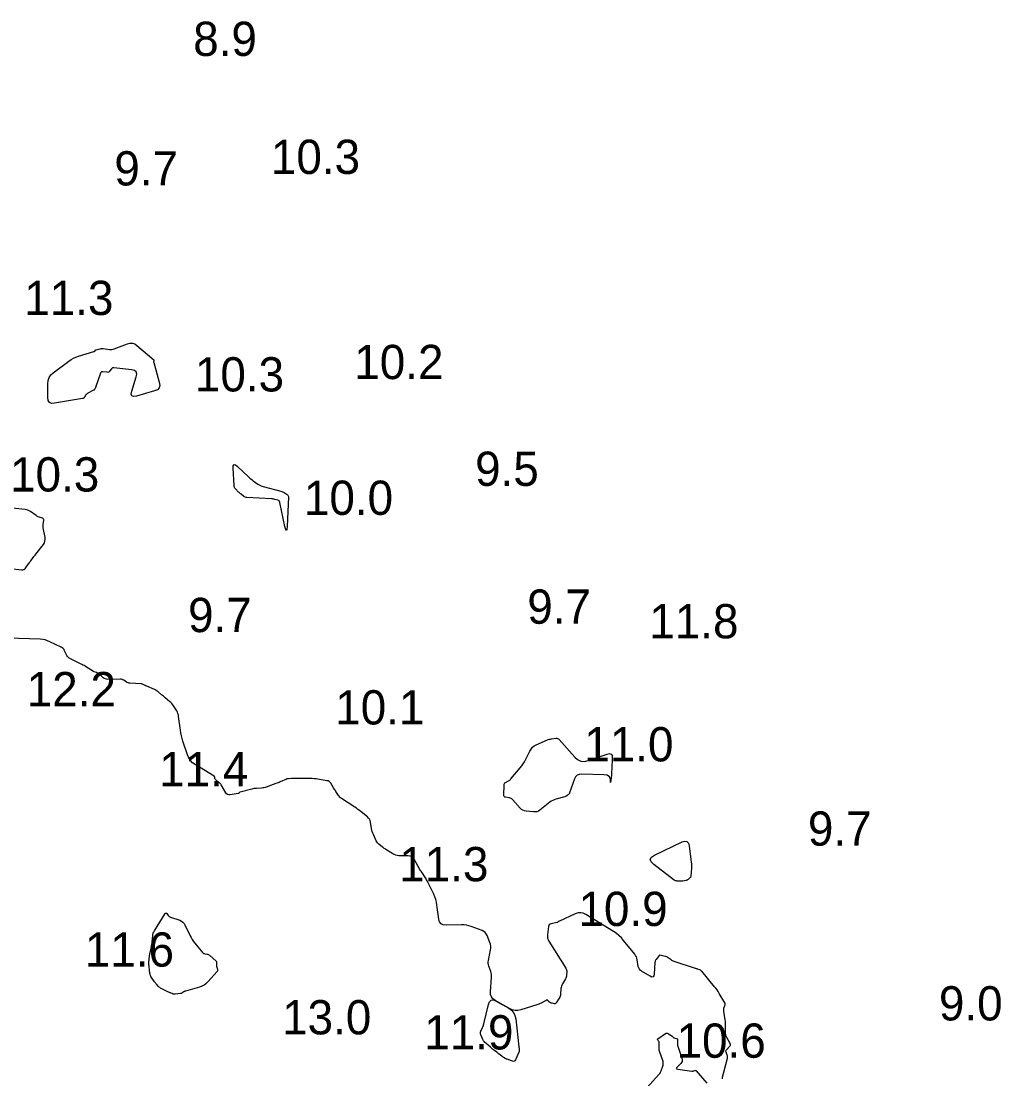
# Model space of a CAD drawing. Extents: x 815352 to 820877, y 582403 to 597439.
# Drawn here: x 819538.6 to 819681.6, y 593775.3 to 593929.6 of the extents above; entities that cross this region are included whole.
import ezdxf

# ---------------------------------------------------------------- set-up
doc = ezdxf.new("R2010")
doc.units = 0
doc.layers.add('V-CONT-EL12', color=7, linetype='Continuous')
doc.layers.add('V-TOPO-SOUN', color=7, linetype='Continuous')

msp = doc.modelspace()

# ---------------------------------------------------------------- linework, layer by layer
at = {"layer": 'V-CONT-EL12'}
for points in [[(819542.53, 593877.17), (819542.68, 593877.6), (819542.93, 593877.98), (819543.29, 593878.3), (819545.58, 593880.01), (819545.91, 593880.23), (819546.25, 593880.43), (819546.61, 593880.59), (819546.99, 593880.72), (819549.23, 593881.39), (819549.27, 593881.4), (819549.3, 593881.42), (819549.32, 593881.44), (819549.35, 593881.46), (819549.45, 593881.57), (819549.47, 593881.6), (819549.5, 593881.62), (819549.53, 593881.63), (819549.57, 593881.64), (819550.15, 593881.8), (819550.26, 593881.82), (819550.37, 593881.84), (819550.48, 593881.84), (819550.59, 593881.83), (819551.48, 593881.7), (819551.67, 593881.68), (819551.85, 593881.69), (819552.03, 593881.72), (819552.2, 593881.78), (819554.12, 593882.52), (819554.49, 593882.62), (819554.84, 593882.61), (819555.18, 593882.5), (819555.5, 593882.29), (819557.95, 593880.17), (819557.98, 593880.15), (819557.99, 593880.12), (819557.99, 593880.09), (819557.99, 593880.06), (819557.95, 593879.93), (819557.94, 593879.89), (819557.94, 593879.86), (819557.94, 593879.82), (819557.95, 593879.79), (819558.77, 593876.91), (819558.83, 593876.46), (819558.73, 593876.1), (819558.48, 593875.83), (819558.07, 593875.65), (819555.43, 593874.88), (819555.01, 593874.82), (819554.75, 593874.91), (819554.66, 593875.17), (819554.74, 593875.59), (819555.41, 593877.7), (819555.48, 593878.1), (819555.39, 593878.41), (819555.15, 593878.61), (819554.75, 593878.72), (819552.14, 593879.02), (819552.04, 593879.02), (819551.94, 593879), (819551.86, 593878.94), (819551.78, 593878.87), (819551.51, 593878.51), (819551.44, 593878.43), (819551.35, 593878.38), (819551.26, 593878.35), (819551.15, 593878.36), (819550.54, 593878.45), (819550.41, 593878.45), (819550.31, 593878.41), (819550.23, 593878.34), (819550.17, 593878.22), (819549.46, 593876.17), (819549.4, 593876.02), (819549.31, 593875.89), (819549.2, 593875.78), (819549.06, 593875.7), (819548.35, 593875.32), (819548.27, 593875.27), (819548.19, 593875.21), (819548.12, 593875.14), (819548.06, 593875.06), (819547.85, 593874.73), (819547.79, 593874.65), (819547.72, 593874.59), (819547.64, 593874.55), (819547.54, 593874.52), (819543.47, 593873.84), (819543.04, 593873.83), (819542.73, 593873.96), (819542.54, 593874.25), (819542.48, 593874.68), (819542.48, 593876.69)], [(819577.52, 593860.45), (819577.58, 593860.36), (819577.62, 593860.25), (819577.63, 593860.13), (819577.42, 593855.91), (819577.38, 593855.43), (819577.31, 593855.27), (819577.22, 593855.42), (819577.1, 593855.89), (819576.37, 593859.39), (819576.33, 593859.5), (819576.27, 593859.58), (819576.19, 593859.65), (819576.08, 593859.69), (819575.61, 593859.81), (819575.5, 593859.84), (819575.38, 593859.86), (819575.26, 593859.88), (819575.14, 593859.89), (819571.55, 593860.09), (819571.43, 593860.1), (819571.31, 593860.14), (819571.2, 593860.19), (819571.1, 593860.26), (819570.71, 593860.57), (819570.61, 593860.65), (819570.52, 593860.73), (819570.43, 593860.81), (819570.34, 593860.9), (819569.9, 593861.34), (819569.81, 593861.45), (819569.74, 593861.57), (819569.7, 593861.7), (819569.68, 593861.83), (819569.54, 593864.37), (819569.56, 593864.72), (819569.67, 593864.89), (819569.87, 593864.86), (819570.15, 593864.65), (819571.81, 593863.08), (819571.97, 593862.94), (819572.13, 593862.8), (819572.3, 593862.67), (819572.47, 593862.54), (819573.16, 593862.06), (819573.33, 593861.95), (819573.52, 593861.85), (819573.71, 593861.77), (819573.91, 593861.71), (819576.51, 593861.01), (819576.63, 593860.97), (819576.75, 593860.93), (819576.87, 593860.87), (819576.98, 593860.81), (819577.42, 593860.53)], [(819610.2, 593816.13), (819610.09, 593816.2), (819609.97, 593816.25), (819609.84, 593816.28), (819609.3, 593816.36), (819609.18, 593816.39), (819609.1, 593816.46), (819609.05, 593816.55), (819609.04, 593816.67), (819609.07, 593818.18), (819609.08, 593818.29), (819609.12, 593818.39), (819609.19, 593818.47), (819609.28, 593818.53), (819609.71, 593818.75), (819609.81, 593818.81), (819609.91, 593818.88), (819610, 593818.96), (819610.08, 593819.05), (819611.44, 593820.67), (819611.66, 593820.95), (819611.86, 593821.23), (819612.04, 593821.53), (819612.21, 593821.84), (819612.84, 593823.11), (819613.02, 593823.4), (819613.23, 593823.65), (819613.49, 593823.85), (819613.78, 593824.01), (819615.39, 593824.72), (819615.53, 593824.77), (819615.68, 593824.82), (819615.83, 593824.86), (819615.99, 593824.89), (819616.61, 593824.98), (819616.76, 593824.99), (819616.89, 593824.96), (819617.02, 593824.89), (819617.13, 593824.79), (819619.38, 593822.23), (819619.81, 593821.85), (819620.29, 593821.64), (819620.81, 593821.59), (819621.37, 593821.71), (819624.12, 593822.67), (819624.46, 593822.74), (819624.7, 593822.67), (819624.83, 593822.47), (819624.86, 593822.12), (819624.79, 593820.46), (819624.77, 593820.05), (819624.74, 593819.63), (819624.71, 593819.22), (819624.66, 593818.81), (819624.62, 593818.5), (819624.61, 593818.99), (819624.44, 593819.35), (819624.11, 593819.57), (819623.62, 593819.66), (819620.36, 593819.73), (819620.01, 593819.7), (819619.72, 593819.57), (819619.5, 593819.34), (819619.34, 593819.03), (819618.63, 593816.99), (819618.6, 593816.92), (819618.56, 593816.86), (819618.52, 593816.8), (819618.46, 593816.75), (819618.22, 593816.57), (819618.16, 593816.53), (819618.1, 593816.5), (819618.03, 593816.47), (819617.96, 593816.44), (819616.64, 593816.09), (819616.4, 593816.01), (819616.18, 593815.91), (819615.96, 593815.79), (819615.76, 593815.65), (819614.3, 593814.49), (819614.09, 593814.35), (819613.86, 593814.26), (819613.62, 593814.22), (819613.36, 593814.22), (819612.31, 593814.33), (819612.06, 593814.38), (819611.83, 593814.47), (819611.62, 593814.6), (819611.43, 593814.78), (819610.3, 593816.04)], [(819635.86, 593804.32), (819635.79, 593804.28), (819635.71, 593804.25), (819635.63, 593804.23), (819635.15, 593804.13), (819635.05, 593804.12), (819634.94, 593804.11), (819634.83, 593804.1), (819634.73, 593804.11), (819634.3, 593804.14), (819634.19, 593804.16), (819634.09, 593804.19), (819634, 593804.23), (819633.91, 593804.29), (819630.91, 593806.56), (819630.52, 593806.95), (819630.41, 593807.3), (819630.59, 593807.63), (819631.05, 593807.93), (819635.08, 593809.84), (819635.47, 593809.96), (819635.76, 593809.91), (819635.97, 593809.69), (819636.08, 593809.3), (819636.4, 593806.88), (819636.42, 593806.66), (819636.43, 593806.45), (819636.43, 593806.23), (819636.42, 593806.01), (819636.35, 593804.87), (819636.33, 593804.79), (819636.3, 593804.71), (819636.26, 593804.65), (819636.2, 593804.59), (819635.93, 593804.37)], [(819562.51, 593788.07), (819562.45, 593788.04), (819562.39, 593788.01), (819562.33, 593787.97), (819562.1, 593787.81), (819562.05, 593787.77), (819561.98, 593787.74), (819561.92, 593787.72), (819561.85, 593787.71), (819561.06, 593787.64), (819560.98, 593787.63), (819560.89, 593787.64), (819560.81, 593787.66), (819560.73, 593787.68), (819560.41, 593787.81), (819560.33, 593787.84), (819560.25, 593787.87), (819560.17, 593787.91), (819560.1, 593787.94), (819559.02, 593788.47), (819558.92, 593788.52), (819558.83, 593788.59), (819558.74, 593788.66), (819558.66, 593788.74), (819558.36, 593789.09), (819558.28, 593789.18), (819558.21, 593789.27), (819558.14, 593789.36), (819558.07, 593789.45), (819557.62, 593790.08), (819557.53, 593790.22), (819557.47, 593790.37), (819557.42, 593790.53), (819557.39, 593790.69), (819557.24, 593792.04), (819557.23, 593792.12), (819557.23, 593792.2), (819557.23, 593792.28), (819557.24, 593792.37), (819557.28, 593792.69), (819557.29, 593792.77), (819557.3, 593792.85), (819557.31, 593792.94), (819557.32, 593793.02), (819557.36, 593793.34), (819557.37, 593793.42), (819557.38, 593793.5), (819557.4, 593793.58), (819557.41, 593793.66), (819557.61, 593794.57), (819557.65, 593794.75), (819557.68, 593794.93), (819557.71, 593795.11), (819557.73, 593795.29), (819557.81, 593796.13), (819557.84, 593796.33), (819557.89, 593796.52), (819557.97, 593796.7), (819558.06, 593796.88), (819559.64, 593799.39), (819559.69, 593799.45), (819559.74, 593799.47), (819559.8, 593799.45), (819559.85, 593799.39), (819560.08, 593799.09), (819560.15, 593799.01), (819560.22, 593798.95), (819560.3, 593798.91), (819560.38, 593798.87), (819561.76, 593798.41), (819562, 593798.31), (819562.21, 593798.16), (819562.38, 593797.97), (819562.51, 593797.75), (819563.26, 593796.17), (819563.41, 593795.88), (819563.57, 593795.6), (819563.76, 593795.33), (819563.96, 593795.07), (819565.09, 593793.7), (819565.15, 593793.64), (819565.22, 593793.59), (819565.3, 593793.55), (819565.39, 593793.53), (819565.76, 593793.48), (819565.85, 593793.46), (819565.94, 593793.43), (819566.01, 593793.38), (819566.09, 593793.33), (819567.05, 593792.46), (819567.09, 593792.41), (819567.12, 593792.36), (819567.13, 593792.3), (819567.13, 593792.24), (819567.1, 593791.98), (819567.1, 593791.91), (819567.1, 593791.85), (819567.11, 593791.78), (819567.12, 593791.72), (819567.26, 593791.29), (819567.28, 593791.2), (819567.27, 593791.11), (819567.24, 593791.03), (819567.19, 593790.96), (819565.84, 593789.42), (819565.58, 593789.16), (819565.29, 593788.95), (819564.98, 593788.78), (819564.63, 593788.66), (819562.58, 593788.09)], [(819606, 593782.89), (819606.05, 593783.02), (819606.09, 593783.16), (819606.13, 593783.3), (819606.78, 593786.13), (819606.94, 593786.54), (819607.19, 593786.77), (819607.52, 593786.8), (819607.93, 593786.63), (819609.75, 593785.6), (819610.16, 593785.31), (819610.46, 593784.95), (819610.67, 593784.53), (819610.78, 593784.04), (819611.24, 593779.97), (819611.24, 593779.91), (819611.25, 593779.85), (819611.26, 593779.79), (819611.27, 593779.73), (819611.3, 593779.49), (819611.3, 593779.43), (819611.3, 593779.38), (819611.29, 593779.32), (819611.27, 593779.27), (819610.74, 593778.05), (819610.66, 593777.93), (819610.57, 593777.85), (819610.44, 593777.83), (819610.3, 593777.86), (819609.52, 593778.13), (819609.45, 593778.16), (819609.38, 593778.19), (819609.32, 593778.22), (819609.25, 593778.26), (819609, 593778.41), (819608.94, 593778.45), (819608.88, 593778.49), (819608.82, 593778.53), (819608.76, 593778.58), (819608.37, 593778.89), (819608.28, 593778.95), (819608.2, 593779.02), (819608.11, 593779.08), (819608.03, 593779.15), (819607.52, 593779.53), (819607.41, 593779.62), (819607.3, 593779.71), (819607.19, 593779.8), (819607.08, 593779.89), (819606.39, 593780.47), (819606.27, 593780.58), (819606.16, 593780.71), (819606.07, 593780.85), (819605.99, 593781.01), (819605.69, 593781.69), (819605.65, 593781.82), (819605.63, 593781.96), (819605.65, 593782.09), (819605.7, 593782.22), (819605.94, 593782.75)]]:
    msp.add_lwpolyline(points, close=True, dxfattribs=at)
for points in [[(819537.02, 593849.72), (819538.7, 593849.54), (819538.87, 593849.54), (819539.01, 593849.58), (819539.14, 593849.67), (819539.25, 593849.79), (819539.68, 593850.41), (819539.77, 593850.53), (819539.86, 593850.65), (819539.94, 593850.76), (819540.03, 593850.88), (819540.38, 593851.35), (819540.47, 593851.47), (819540.56, 593851.58), (819540.65, 593851.7), (819540.74, 593851.82), (819541.85, 593853.26), (819541.99, 593853.49), (819542.08, 593853.73), (819542.12, 593853.99), (819542.09, 593854.26), (819541.84, 593855.65), (819541.82, 593855.79), (819541.81, 593855.92), (819541.81, 593856.06), (819541.83, 593856.19), (819541.91, 593856.76), (819541.91, 593856.87), (819541.87, 593856.96), (819541.8, 593857.03), (819541.7, 593857.08), (819541.23, 593857.23), (819541.11, 593857.28), (819541, 593857.33), (819540.89, 593857.39), (819540.79, 593857.46), (819539.96, 593858.06), (819539.78, 593858.17), (819539.59, 593858.26), (819539.39, 593858.32), (819539.19, 593858.35), (819535.87, 593858.69)], [(819640.94, 593775.26), (819640.97, 593775.52), (819641.67, 593778.28), (819641.69, 593778.39), (819641.69, 593778.51), (819641.67, 593778.62), (819641.64, 593778.73), (819641.47, 593779.18), (819641.45, 593779.29), (819641.45, 593779.39), (819641.49, 593779.48), (819641.56, 593779.57), (819641.98, 593779.99), (819642.06, 593780.09), (819642.1, 593780.2), (819642.1, 593780.31), (819642.05, 593780.43), (819641.58, 593781.33), (819641.5, 593781.52), (819641.44, 593781.72), (819641.4, 593781.93), (819641.39, 593782.14), (819641.41, 593783.03), (819641.41, 593783.25), (819641.4, 593783.47), (819641.37, 593783.69), (819641.34, 593783.91), (819641.13, 593785.17), (819641.12, 593785.28), (819641.12, 593785.38), (819641.13, 593785.49), (819641.16, 593785.59), (819641.31, 593786), (819641.34, 593786.1), (819641.34, 593786.2), (819641.32, 593786.3), (819641.28, 593786.39), (819640.48, 593787.75), (819640.33, 593788.01), (819640.16, 593788.26), (819639.98, 593788.5), (819639.8, 593788.73), (819637.91, 593790.97), (819637.85, 593791.03), (819637.79, 593791.09), (819637.72, 593791.13), (819637.64, 593791.17), (819637.32, 593791.29), (819637.24, 593791.32), (819637.16, 593791.35), (819637.08, 593791.38), (819637, 593791.4), (819633.91, 593792.41), (819633.79, 593792.45), (819633.67, 593792.51), (819633.56, 593792.57), (819633.45, 593792.64), (819633.04, 593792.94), (819632.93, 593793.01), (819632.82, 593793.07), (819632.7, 593793.11), (819632.58, 593793.15), (819631.8, 593793.32), (819631.79, 593793.33), (819631.78, 593793.32), (819631.77, 593793.32), (819631.76, 593793.32), (819631.74, 593793.29), (819631.73, 593793.28), (819631.72, 593793.28), (819631.72, 593793.27), (819631.71, 593793.26), (819631.25, 593792.69), (819631.18, 593792.59), (819631.13, 593792.48), (819631.1, 593792.37), (819631.08, 593792.25), (819631, 593790.56), (819630.95, 593790.29), (819630.84, 593790.15), (819630.66, 593790.13), (819630.41, 593790.24), (819629.15, 593790.98), (819628.96, 593791.11), (819628.82, 593791.28), (819628.72, 593791.47), (819628.66, 593791.69), (819628.51, 593792.64), (819628.46, 593792.88), (819628.38, 593793.09), (819628.27, 593793.3), (819628.14, 593793.49), (819626.52, 593795.48), (819626.19, 593795.86), (819625.82, 593796.21), (819625.43, 593796.52), (819625.02, 593796.8), (819621.01, 593799.26), (819620.64, 593799.44), (819620.26, 593799.51), (819619.87, 593799.49), (819619.47, 593799.36), (819617.15, 593798.3), (819617.12, 593798.28), (819617.09, 593798.27), (819617.06, 593798.25), (819617.04, 593798.23), (819616.93, 593798.15), (819616.91, 593798.13), (819616.88, 593798.11), (819616.85, 593798.1), (819616.82, 593798.09), (819615.92, 593797.92), (819615.78, 593797.87), (819615.67, 593797.79), (819615.59, 593797.67), (819615.56, 593797.53), (819615.4, 593796.32), (819615.39, 593796.07), (819615.42, 593795.83), (819615.49, 593795.6), (819615.61, 593795.37), (819618.1, 593791.42), (819618.16, 593791.3), (819618.2, 593791.18), (819618.22, 593791.05), (819618.22, 593790.92), (819618.19, 593790.38), (819618.17, 593790.24), (819618.14, 593790.11), (819618.09, 593789.99), (819618.03, 593789.87), (819617.6, 593789.12), (819617.52, 593788.96), (819617.45, 593788.79), (819617.41, 593788.62), (819617.38, 593788.44), (819617.31, 593787.66), (819617.29, 593787.5), (819617.25, 593787.35), (819617.19, 593787.2), (819617.11, 593787.06), (819616.66, 593786.36), (819616.61, 593786.3), (819616.56, 593786.27), (819616.5, 593786.25), (819616.43, 593786.25), (819616.09, 593786.3), (819616.04, 593786.31), (819615.99, 593786.32), (819615.94, 593786.34), (819615.89, 593786.37), (819615.7, 593786.48), (819615.65, 593786.51), (819615.61, 593786.54), (819615.58, 593786.57), (819615.54, 593786.6), (819615.41, 593786.75), (819615.38, 593786.78), (819615.34, 593786.79), (819615.3, 593786.79), (819615.26, 593786.78), (819614.47, 593786.34), (819614.32, 593786.26), (819614.17, 593786.2), (819614.02, 593786.13), (819613.86, 593786.08), (819611.54, 593785.35), (819611.1, 593785.26), (819610.68, 593785.26), (819610.26, 593785.35), (819609.86, 593785.54), (819607.76, 593786.73), (819607.44, 593786.97), (819607.22, 593787.26), (819607.1, 593787.6), (819607.08, 593787.99), (819607.25, 593790.1), (819607.25, 593790.31), (819607.23, 593790.52), (819607.19, 593790.73), (819607.13, 593790.93), (819606.84, 593791.74), (819606.78, 593791.94), (819606.75, 593792.14), (819606.75, 593792.35), (819606.78, 593792.56), (819607.11, 593794.12), (819607.15, 593794.39), (819607.15, 593794.66), (819607.1, 593794.92), (819607.02, 593795.18), (819606.59, 593796.21), (819606.47, 593796.44), (819606.3, 593796.64), (819606.1, 593796.8), (819605.86, 593796.92), (819604.29, 593797.51), (819603.94, 593797.63), (819603.59, 593797.71), (819603.23, 593797.75), (819602.86, 593797.76), (819600.63, 593797.68), (819600.2, 593797.73), (819599.88, 593797.9), (819599.66, 593798.19), (819599.54, 593798.6), (819599.28, 593800.63), (819599.21, 593801.04), (819599.11, 593801.44), (819598.97, 593801.83), (819598.81, 593802.21), (819597.86, 593804.17), (819597.78, 593804.32), (819597.7, 593804.46), (819597.62, 593804.6), (819597.53, 593804.74), (819597.15, 593805.28), (819597.06, 593805.42), (819596.97, 593805.56), (819596.89, 593805.7), (819596.8, 593805.84), (819596, 593807.25), (819595.83, 593807.49), (819595.62, 593807.66), (819595.37, 593807.76), (819595.08, 593807.81), (819593.73, 593807.84), (819593.49, 593807.86), (819593.26, 593807.91), (819593.04, 593808), (819592.82, 593808.11), (819591.84, 593808.74), (819591.71, 593808.82), (819591.57, 593808.91), (819591.44, 593809.01), (819591.32, 593809.1), (819590.81, 593809.5), (819590.69, 593809.6), (819590.59, 593809.72), (819590.5, 593809.85), (819590.43, 593809.99), (819590, 593810.93), (819589.91, 593811.14), (819589.84, 593811.35), (819589.78, 593811.57), (819589.74, 593811.79), (819589.58, 593812.73), (819589.53, 593812.95), (819589.44, 593813.15), (819589.31, 593813.33), (819589.15, 593813.49), (819588.2, 593814.26), (819587.98, 593814.43), (819587.75, 593814.6), (819587.52, 593814.76), (819587.29, 593814.92), (819585.35, 593816.18), (819585.22, 593816.27), (819585.1, 593816.38), (819584.99, 593816.5), (819584.9, 593816.64), (819584.54, 593817.19), (819584.46, 593817.33), (819584.37, 593817.47), (819584.28, 593817.61), (819584.19, 593817.75), (819583.78, 593818.41), (819583.67, 593818.55), (819583.54, 593818.66), (819583.39, 593818.74), (819583.22, 593818.78), (819581.92, 593819), (819581.64, 593819.04), (819581.37, 593819.07), (819581.09, 593819.09), (819580.81, 593819.09), (819578.3, 593819.09), (819578.23, 593819.09), (819578.16, 593819.09), (819578.08, 593819.09), (819578.01, 593819.09), (819577.62, 593819.06), (819577.59, 593819.06), (819577.57, 593819.06), (819577.54, 593819.06), (819577.52, 593819.05), (819577.42, 593819.04), (819577.4, 593819.04), (819577.38, 593819.03), (819577.35, 593819.03), (819577.33, 593819.02), (819576.42, 593818.61), (819576.26, 593818.54), (819576.1, 593818.48), (819575.94, 593818.41), (819575.78, 593818.35), (819574.36, 593817.85), (819574.19, 593817.79), (819574.02, 593817.75), (819573.85, 593817.72), (819573.67, 593817.7), (819572.96, 593817.66), (819572.78, 593817.65), (819572.6, 593817.62), (819572.43, 593817.59), (819572.26, 593817.55), (819570.56, 593817.12), (819570.53, 593817.11), (819570.51, 593817.1), (819570.48, 593817.08), (819570.46, 593817.05), (819570.39, 593816.95), (819570.36, 593816.93), (819570.34, 593816.91), (819570.31, 593816.9), (819570.28, 593816.89), (819569.09, 593816.72), (819568.9, 593816.71), (819568.73, 593816.76), (819568.58, 593816.86), (819568.47, 593817.02), (819567.8, 593818.17), (819567.73, 593818.28), (819567.65, 593818.37), (819567.57, 593818.46), (819567.47, 593818.54), (819566.96, 593818.95), (819566.93, 593818.98), (819566.9, 593819.02), (819566.89, 593819.06), (819566.88, 593819.1), (819566.85, 593819.28), (819566.84, 593819.32), (819566.83, 593819.36), (819566.8, 593819.39), (819566.76, 593819.42), (819564.01, 593821.12), (819563.63, 593821.4), (819563.31, 593821.73), (819563.06, 593822.12), (819562.88, 593822.56), (819562.22, 593824.56), (819562.11, 593824.95), (819562.01, 593825.35), (819561.92, 593825.75), (819561.86, 593826.15), (819561.59, 593828.16), (819561.55, 593828.37), (819561.49, 593828.57), (819561.41, 593828.77), (819561.3, 593828.95), (819560.85, 593829.7), (819560.73, 593829.87), (819560.61, 593830.03), (819560.47, 593830.18), (819560.31, 593830.31), (819559.61, 593830.89), (819559.49, 593831), (819559.36, 593831.1), (819559.23, 593831.2), (819559.11, 593831.31), (819558.6, 593831.73), (819558.47, 593831.83), (819558.34, 593831.92), (819558.2, 593832), (819558.05, 593832.07), (819556.96, 593832.55), (819556.89, 593832.58), (819556.82, 593832.61), (819556.75, 593832.65), (819556.68, 593832.68), (819556.4, 593832.82), (819556.32, 593832.85), (819556.25, 593832.87), (819556.18, 593832.89), (819556.1, 593832.9), (819554.46, 593833.02), (819554.34, 593833.03), (819554.22, 593833.06), (819554.1, 593833.11), (819553.99, 593833.17), (819553.57, 593833.44), (819553.46, 593833.5), (819553.35, 593833.54), (819553.23, 593833.57), (819553.1, 593833.58), (819551.26, 593833.56), (819551.07, 593833.58), (819550.9, 593833.62), (819550.74, 593833.7), (819550.59, 593833.81), (819549.84, 593834.45), (819549.78, 593834.49), (819549.72, 593834.53), (819549.65, 593834.56), (819549.58, 593834.59), (819549.28, 593834.68), (819549.21, 593834.7), (819549.14, 593834.73), (819549.07, 593834.76), (819549, 593834.8), (819548.13, 593835.36), (819547.97, 593835.47), (819547.79, 593835.57), (819547.62, 593835.66), (819547.44, 593835.75), (819545.79, 593836.57), (819545.63, 593836.66), (819545.49, 593836.78), (819545.38, 593836.92), (819545.28, 593837.07), (819544.95, 593837.75), (819544.86, 593837.91), (819544.75, 593838.05), (819544.61, 593838.16), (819544.45, 593838.26), (819542.79, 593839.06), (819542.45, 593839.2), (819542.1, 593839.31), (819541.75, 593839.38), (819541.38, 593839.41), (819536.67, 593839.59)], [(819629.91, 593773.95), (819631.71, 593775.98), (819631.83, 593776.12), (819631.92, 593776.27), (819632, 593776.43), (819632.06, 593776.6), (819632.27, 593777.3), (819632.31, 593777.47), (819632.31, 593777.64), (819632.29, 593777.81), (819632.24, 593777.98), (819631.8, 593779.16), (819631.75, 593779.3), (819631.71, 593779.45), (819631.7, 593779.6), (819631.69, 593779.75), (819631.71, 593780.56), (819631.7, 593780.62), (819631.69, 593780.67), (819631.67, 593780.73), (819631.63, 593780.77), (819631.49, 593780.96), (819631.46, 593781.01), (819631.46, 593781.05), (819631.47, 593781.09), (819631.51, 593781.13), (819632.61, 593781.9), (819632.71, 593781.95), (819632.81, 593781.97), (819632.91, 593781.95), (819633, 593781.9), (819633.53, 593781.56), (819633.56, 593781.54), (819633.59, 593781.52), (819633.62, 593781.49), (819633.64, 593781.47), (819633.75, 593781.36), (819633.77, 593781.33), (819633.8, 593781.31), (819633.83, 593781.29), (819633.87, 593781.28), (819634.22, 593781.19), (819634.29, 593781.16), (819634.33, 593781.12), (819634.36, 593781.07), (819634.37, 593781), (819634.36, 593780.49), (819634.36, 593780.38), (819634.38, 593780.27), (819634.4, 593780.16), (819634.43, 593780.06), (819635.04, 593778.15), (819635.07, 593777.97), (819635.06, 593777.81), (819634.99, 593777.66), (819634.88, 593777.53), (819634.32, 593777.01), (819634.22, 593776.89), (819634.2, 593776.8), (819634.27, 593776.73), (819634.42, 593776.7), (819636.48, 593776.41), (819636.54, 593776.41), (819636.6, 593776.41), (819636.65, 593776.42), (819636.71, 593776.44), (819636.93, 593776.52), (819636.99, 593776.53), (819637.03, 593776.52), (819637.08, 593776.5), (819637.12, 593776.47), (819638.66, 593774.65)]]:
    msp.add_lwpolyline(points, dxfattribs=at)

# ---------------------------------------------------------------- texts
at = {"layer": 'V-TOPO-SOUN'}
for s, p in [('8.9', (819563.71, 593924.52)), ('10.3 ', (819575.05, 593907.3)), ('9.7', (819552.2, 593905.62)), ('11.3 ', (819539.06, 593886.72)), ('10.2 ', (819587.22, 593877.37)), ('10.3 ', (819563.96, 593875.57)), ('9.5', (819604.85, 593861.79)), ('10.3 ', (819536.99, 593860.97)), ('10.0 ', (819579.87, 593857.56)), ('9.7', (819612.46, 593841.68)), ('9.7', (819562.96, 593840.46)), ('11.8 ', (819630.27, 593839.55)), ('12.2 ', (819539.42, 593829.64)), ('10.1 ', (819584.44, 593826.98)), ('11.0 ', (819620.78, 593821.6)), ('11.4 ', (819558.74, 593817.96)), ('9.7', (819653.41, 593809.3)), ('11.3 ', (819593.78, 593804.11)), ('10.9 ', (819619.93, 593797.58)), ('11.6 ', (819547.9, 593791.65)), ('9.0', (819672.53, 593783.8)), ('13.0 ', (819576.69, 593781.77)), ('11.9 ', (819597.43, 593779.57)), ('10.6 ', (819634.25, 593778.36))]:
    msp.add_text(s, height=5, dxfattribs=at).set_placement(p)

doc.saveas('drawing.dxf')
